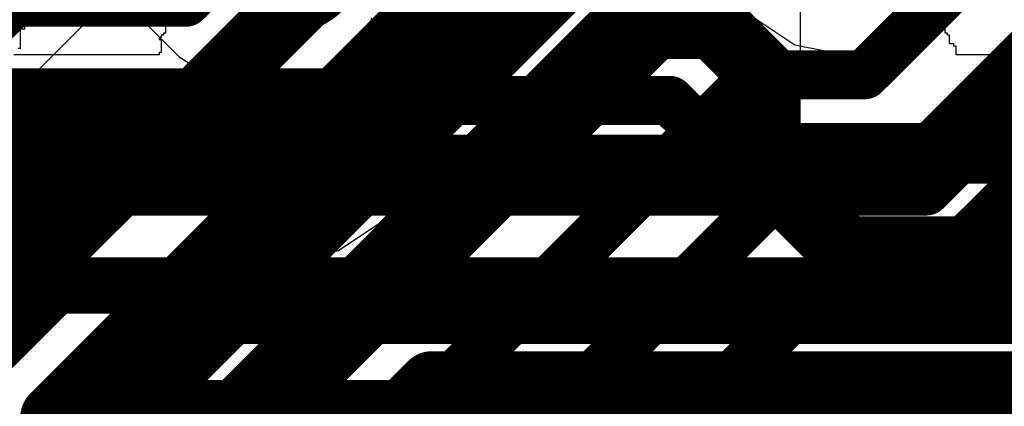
# Model space of a CAD drawing. Header units: millimetres. Extents: x -2 to 68, y -2 to 27.4.
# Tile 417 of 594: x 41.5 to 43.5, y 22.8 to 23.6. Entities that reach past the tile are written whole.
import ezdxf

# ---------------------------------------------------------------- set-up
doc = ezdxf.new("R2010")
doc.units = ezdxf.units.MM
for name, color, linetype in [('BottomLayer', 5, 'Continuous'), ('BottomSolder', 6, 'Continuous'), ('Mechanical88', 56, 'Continuous'), ('MidLayer1', 16, 'Continuous'), ('MidLayer2', 76, 'Continuous'), ('MidLayer3', 90, 'Continuous'), ('MidLayer4', 156, 'Continuous'), ('MidLayer5', 130, 'Continuous'), ('MidLayer6', 216, 'Continuous'), ('MidLayer7', 6, 'Continuous'), ('MidLayer8', 54, 'Continuous'), ('MultiLayer', 9, 'Continuous'), ('TopLayer', 1, 'Continuous'), ('TopOverlay', 2, 'Continuous')]:
    doc.layers.add(name, color=color, linetype=linetype)

# ---------------------------------------------------------------- blocks, each defined once
blk = doc.blocks.new('TP_0_8MM_B_79')
at = {"layer": 'BottomLayer', "const_width": 0.4001}
blk.add_lwpolyline([(-0.2, 0, 1), (0.2, 0, 1)], format="xyb", close=True, dxfattribs=at)
at = {"layer": 'BottomSolder', "const_width": 0.45}
blk.add_lwpolyline([(-0.225, 0, 1), (0.225, 0, 1)], format="xyb", close=True, dxfattribs=at)

msp = doc.modelspace()

# ---------------------------------------------------------------- linework, layer by layer
at = {"layer": 'BottomLayer'}
for p, q in [((41.8954, 21.4391), (43.2776, 22.8213)), ((43.2776, 22.8213), (43.3928, 22.8213)), ((43.3928, 22.8213), (43.437, 22.83)), ((43.437, 22.83), (43.4995, 22.713))]:
    msp.add_line(p, q, dxfattribs=at)
at = {"layer": 'BottomLayer', "const_width": 0.1}
for points in [[(43.2272, 23.4762), (43.7696, 24.0186)], [(41.3838, 22.4193), (42.8406, 23.8762)], [(43.31, 23.2762), (43.8525, 23.8186)], [(41.4666, 22.2193), (42.9235, 23.6762)], [(43.3928, 23.0762), (43.8635, 23.5468)], [(41.5495, 22.0193), (43.0063, 23.4762)], [(43.0063, 23.4762), (43.2272, 23.4762)], [(41.6323, 21.8193), (43.0891, 23.2762)], [(43.0891, 23.2762), (43.31, 23.2762)], [(41.7152, 21.6193), (43.172, 23.0762)], [(43.172, 23.0762), (43.3928, 23.0762)]]:
    msp.add_lwpolyline(points, dxfattribs=at)
at = {"layer": 'BottomLayer', "const_width": 0.05}
for points in [[(42.9813, 23.4762, 1), (43.0313, 23.4762, 1)], [(42.9813, 23.4762, 1), (43.0313, 23.4762, 1)], [(43.2022, 23.4762, 1), (43.2522, 23.4762, 1)], [(43.2022, 23.4762, 1), (43.2522, 23.4762, 1)], [(43.0641, 23.2762, 1), (43.1141, 23.2762, 1)], [(43.0641, 23.2762, 1), (43.1141, 23.2762, 1)], [(43.285, 23.2762, 1), (43.335, 23.2762, 1)], [(43.285, 23.2762, 1), (43.335, 23.2762, 1)], [(43.147, 23.0762, 1), (43.197, 23.0762, 1)], [(43.147, 23.0762, 1), (43.197, 23.0762, 1)], [(43.3678, 23.0762, 1), (43.4178, 23.0762, 1)], [(43.3678, 23.0762, 1), (43.4178, 23.0762, 1)]]:
    msp.add_lwpolyline(points, format="xyb", close=True, dxfattribs=at)
at = {"layer": 'Mechanical88', "const_width": 0.1}
msp.add_lwpolyline([(41.075, 23.1786), (41.6328, 23.1786)], dxfattribs=at)
at = {"layer": 'Mechanical88', "const_width": 0.05}
msp.add_lwpolyline([(41.6078, 23.1786, 1), (41.6578, 23.1786, 1)], format="xyb", close=True, dxfattribs=at)
at = {"layer": 'MidLayer1'}
for p, q in [((41.6421, 23.7025), (41.8309, 23.5137)), ((42.2563, 23.5137), (42.317, 23.6047)), ((42.9859, 23.6037), (43.0852, 23.5374)), ((43.3193, 23.5374), (43.4185, 23.6037)), ((43.0852, 23.5374), (43.2022, 23.5142)), ((43.2022, 23.5142), (43.3193, 23.5374)), ((41.8309, 23.5137), (41.9219, 23.453)), ((42.1653, 23.453), (42.2563, 23.5137)), ((41.9219, 23.453), (42.0292, 23.4316)), ((42.058, 23.4316), (42.1653, 23.453)), ((42.0292, 23.4316), (42.058, 23.4316))]:
    msp.add_line(p, q, dxfattribs=at)
at = {"layer": 'MidLayer1', "const_width": 0.15}
msp.add_lwpolyline([(41.983, 23.712, 1), (42.133, 23.712, 1)], format="xyb", close=True, dxfattribs=at)
at = {"layer": 'MidLayer2'}
for p, q in [((42.2386, 23.1732), (42.7865, 23.7211)), ((42.9859, 23.6037), (43.0852, 23.5374)), ((43.3193, 23.5374), (43.4185, 23.6037)), ((43.0852, 23.5374), (43.2022, 23.5142)), ((43.2022, 23.5142), (43.3193, 23.5374)), ((42.1559, 23.1179), (42.2386, 23.1732)), ((42.0583, 23.0985), (42.1559, 23.1179)), ((39.0316, 23.0985), (42.0583, 23.0985))]:
    msp.add_line(p, q, dxfattribs=at)
at = {"layer": 'MidLayer2', "const_width": 0.1}
for points in [[(42.0583, 23.3534), (43.1171, 24.4122)], [(38.5027, 23.3534), (42.0583, 23.3534)]]:
    msp.add_lwpolyline(points, dxfattribs=at)
at = {"layer": 'MidLayer2', "const_width": 0.05}
msp.add_lwpolyline([(42.0333, 23.3534, 1), (42.0833, 23.3534, 1)], format="xyb", close=True, dxfattribs=at)
msp.add_lwpolyline([(42.0333, 23.3534, 1), (42.0833, 23.3534, 1)], format="xyb", close=True, dxfattribs=at)
at = {"layer": 'MidLayer3'}
for p, q in [((41.6031, 23.7065), (41.6338, 23.5747)), ((41.6338, 23.5747), (40.5304, 22.4712))]:
    msp.add_line(p, q, dxfattribs=at)
at = {"layer": 'MidLayer3', "const_width": 0.14}
for points in [[(40.725, 22.2766), (42.8784, 24.43)], [(41.578, 22.777), (42.991, 24.19)], [(41.818, 22.6534), (42.7426, 23.578)], [(42.7426, 23.578), (42.921, 23.578)], [(42.921, 23.578), (43.027, 23.472)], [(43.027, 23.279), (43.027, 23.472)], [(43.4397, 23.1177), (43.607, 23.285)], [(43.027, 23.279), (43.1883, 23.1177)], [(43.1883, 23.1177), (43.4397, 23.1177)], [(42.058, 22.554), (42.347, 22.843)], [(42.347, 22.843), (43.839, 22.843)], [(41.578, 21.394), (41.578, 22.777)]]:
    msp.add_lwpolyline(points, dxfattribs=at)
at = {"layer": 'MidLayer3', "const_width": 0.07}
for points in [[(42.7076, 23.578, 1), (42.7776, 23.578, 1)], [(42.7076, 23.578, 1), (42.7776, 23.578, 1)], [(42.886, 23.578, 1), (42.956, 23.578, 1)], [(42.886, 23.578, 1), (42.956, 23.578, 1)], [(42.992, 23.472, 1), (43.062, 23.472, 1)], [(42.992, 23.472, 1), (43.062, 23.472, 1)], [(42.992, 23.279, 1), (43.062, 23.279, 1)], [(42.992, 23.279, 1), (43.062, 23.279, 1)], [(43.1533, 23.1177, 1), (43.2233, 23.1177, 1)], [(43.1533, 23.1177, 1), (43.2233, 23.1177, 1)], [(43.4047, 23.1177, 1), (43.4747, 23.1177, 1)], [(43.4047, 23.1177, 1), (43.4747, 23.1177, 1)], [(42.312, 22.843, 1), (42.382, 22.843, 1)], [(42.312, 22.843, 1), (42.382, 22.843, 1)], [(41.543, 22.777, 1), (41.613, 22.777, 1)], [(41.543, 22.777, 1), (41.613, 22.777, 1)]]:
    msp.add_lwpolyline(points, format="xyb", close=True, dxfattribs=at)
at = {"layer": 'MidLayer4'}
for p, q in [((42.9859, 23.6037), (43.0852, 23.5374)), ((43.3193, 23.5374), (43.4185, 23.6037)), ((43.0852, 23.5374), (43.2022, 23.5142)), ((43.2022, 23.5142), (43.3193, 23.5374))]:
    msp.add_line(p, q, dxfattribs=at)
at = {"layer": 'MidLayer5', "const_width": 0.1}
for points in [[(42.1553, 23.4393), (43.3811, 24.6651)], [(43.3524, 23.2393), (44.572, 24.459)], [(43.4352, 23.0393), (44.6549, 24.259)], [(39.6824, 23.4393), (42.1553, 23.4393)], [(39.5996, 23.2393), (43.3524, 23.2393)], [(39.5167, 23.0393), (43.4352, 23.0393)]]:
    msp.add_lwpolyline(points, dxfattribs=at)
at = {"layer": 'MidLayer5', "const_width": 0.05}
for points in [[(42.1303, 23.4393, 1), (42.1803, 23.4393, 1)], [(42.1303, 23.4393, 1), (42.1803, 23.4393, 1)], [(43.3274, 23.2393, 1), (43.3774, 23.2393, 1)], [(43.3274, 23.2393, 1), (43.3774, 23.2393, 1)], [(43.4102, 23.0393, 1), (43.4602, 23.0393, 1)], [(43.4102, 23.0393, 1), (43.4602, 23.0393, 1)]]:
    msp.add_lwpolyline(points, format="xyb", close=True, dxfattribs=at)
at = {"layer": 'MidLayer6', "const_width": 0.1}
for points in [[(41.8452, 23.624), (42.0088, 23.7877)], [(41.3213, 23.45), (41.4954, 23.624)], [(41.4954, 23.624), (41.8452, 23.624)], [(41.4042, 23.25), (41.5782, 23.424)], [(41.5782, 23.424), (42.8307, 23.424)], [(42.8307, 23.424), (42.9269, 23.3278)], [(42.9269, 23.3278), (44.4216, 23.3278)], [(39.5508, 23.0393), (41.7675, 23.0393)], [(41.7675, 23.0393), (41.8291, 22.9778)], [(41.8291, 22.9778), (44.8048, 22.9778)], [(42.6307, 22.425), (42.9807, 22.775)], [(42.9807, 22.775), (45.1282, 22.775)]]:
    msp.add_lwpolyline(points, dxfattribs=at)
at = {"layer": 'MidLayer6', "const_width": 0.05}
for points in [[(41.4704, 23.624, 1), (41.5204, 23.624, 1)], [(41.4704, 23.624, 1), (41.5204, 23.624, 1)], [(41.8202, 23.624, 1), (41.8702, 23.624, 1)], [(41.8202, 23.624, 1), (41.8702, 23.624, 1)], [(41.5532, 23.424, 1), (41.6032, 23.424, 1)], [(41.5532, 23.424, 1), (41.6032, 23.424, 1)], [(42.8057, 23.424, 1), (42.8557, 23.424, 1)], [(42.8057, 23.424, 1), (42.8557, 23.424, 1)], [(42.9019, 23.3278, 1), (42.9519, 23.3278, 1)], [(42.9019, 23.3278, 1), (42.9519, 23.3278, 1)], [(41.7425, 23.0393, 1), (41.7925, 23.0393, 1)], [(41.7425, 23.0393, 1), (41.7925, 23.0393, 1)], [(41.8041, 22.9778, 1), (41.8541, 22.9778, 1)], [(41.8041, 22.9778, 1), (41.8541, 22.9778, 1)], [(42.9557, 22.775, 1), (43.0057, 22.775, 1)], [(42.9557, 22.775, 1), (43.0057, 22.775, 1)]]:
    msp.add_lwpolyline(points, format="xyb", close=True, dxfattribs=at)
at = {"layer": 'MidLayer7'}
for p, q in [((42.9859, 23.6037), (43.0852, 23.5374)), ((43.3193, 23.5374), (43.4185, 23.6037)), ((43.0852, 23.5374), (43.2022, 23.5142)), ((43.2022, 23.5142), (43.3193, 23.5374))]:
    msp.add_line(p, q, dxfattribs=at)
at = {"layer": 'MidLayer8'}
for p, q in [((42.9859, 23.6037), (43.0852, 23.5374)), ((43.3193, 23.5374), (43.4185, 23.6037)), ((43.0852, 23.5374), (43.2022, 23.5142)), ((43.2022, 23.5142), (43.3193, 23.5374))]:
    msp.add_line(p, q, dxfattribs=at)
at = {"layer": 'MultiLayer', "const_width": 0.15}
msp.add_lwpolyline([(41.983, 23.712, 1), (42.133, 23.712, 1)], format="xyb", close=True, dxfattribs=at)
at = {"layer": 'TopLayer'}
for points, const_width in [([(41.983, 23.712, 1), (42.133, 23.712, 1)], 0.15), ([(41.4566, 23.304, 1), (41.5066, 23.304, 1)], 0.05), ([(41.4566, 23.304, 1), (41.5066, 23.304, 1)], 0.05), ([(41.5721, 23.054, 1), (41.6221, 23.054, 1)], 0.05), ([(41.5721, 23.054, 1), (41.6221, 23.054, 1)], 0.05), ([(41.6969, 22.804, 1), (41.7469, 22.804, 1)], 0.05), ([(41.6969, 22.804, 1), (41.7469, 22.804, 1)], 0.05)]:
    msp.add_lwpolyline(points, format="xyb", close=True, dxfattribs=dict(at, const_width=const_width))
at = {"layer": 'TopLayer', "const_width": 0.1}
for points in [[(40.625, 22.4474), (41.4816, 23.304)], [(41.4816, 23.304), (47.75, 23.304)], [(40.875, 22.3319), (41.5971, 23.054)], [(41.5971, 23.054), (45.983, 23.054)], [(41.1441, 22.2262), (41.7219, 22.804)], [(41.7219, 22.804), (44.586, 22.804)]]:
    msp.add_lwpolyline(points, dxfattribs=at)
at = {"layer": 'TopOverlay'}
for p, q in [((42.8096, 23.517), (42.8096, 24.668)), ((43.0962, 23.8742), (43.0962, 23.517)), ((41.5175, 23.57), (41.5175, 23.5964)), ((41.8042, 23.6008), (41.8042, 23.5611)), ((42.523, 23.6008), (42.523, 23.57)), ((43.3828, 23.5788), (43.3828, 23.5964)), ((42.2231, 23.5876), (42.2231, 23.592)), ((42.2275, 23.5876), (42.2231, 23.5876)), ((42.2275, 23.5479), (42.2275, 23.5876)), ((43.3917, 23.5788), (43.3828, 23.5788)), ((43.3917, 23.5611), (43.3917, 23.5788)), ((41.5087, 23.5303), (41.5087, 23.57)), ((41.5087, 23.57), (41.5175, 23.57)), ((41.7998, 23.5567), (41.7953, 23.5567)), ((41.7953, 23.5567), (41.7953, 23.5523)), ((41.8042, 23.5611), (41.7998, 23.5611)), ((41.7998, 23.5611), (41.7998, 23.5567)), ((42.523, 23.57), (42.5318, 23.57)), ((42.5318, 23.57), (42.5318, 23.5656)), ((42.5318, 23.5656), (42.5362, 23.5656)), ((42.5362, 23.5656), (42.5362, 23.5391)), ((43.3961, 23.5611), (43.3917, 23.5611)), ((43.3961, 23.5567), (43.3961, 23.5611)), ((43.4005, 23.5567), (43.3961, 23.5567)), ((43.4005, 23.5391), (43.4005, 23.5567)), ((41.7953, 23.5523), (41.7909, 23.5523)), ((41.7909, 23.5523), (41.7909, 23.5479)), ((41.7909, 23.5479), (41.7953, 23.5479)), ((41.7953, 23.5479), (41.7953, 23.5215)), ((42.2363, 23.5479), (42.2275, 23.5479)), ((42.2363, 23.5391), (42.2363, 23.5479)), ((42.2407, 23.5391), (42.2363, 23.5391)), ((42.2407, 23.5347), (42.2407, 23.5391)), ((42.5362, 23.5391), (42.5318, 23.5391)), ((42.5318, 23.5391), (42.5318, 23.5347)), ((43.4093, 23.5391), (43.4005, 23.5391)), ((43.4093, 23.5347), (43.4093, 23.5391)), ((41.7909, 23.517), (41.4955, 23.517)), ((41.5043, 23.5303), (41.5087, 23.5303)), ((41.7953, 23.5215), (41.7909, 23.5215)), ((41.7909, 23.5215), (41.7909, 23.517)), ((42.2363, 23.5215), (42.2363, 23.5347)), ((42.2363, 23.5347), (42.2407, 23.5347)), ((42.2407, 23.5215), (42.2363, 23.5215)), ((42.2407, 23.517), (42.2407, 23.5215)), ((42.545, 23.517), (42.2407, 23.517)), ((42.5318, 23.5347), (42.5362, 23.5347)), ((42.5362, 23.5347), (42.5362, 23.5303)), ((42.5362, 23.5303), (42.5406, 23.5303)), ((42.5406, 23.5303), (42.5406, 23.5259)), ((42.5406, 23.5259), (42.545, 23.5259)), ((42.545, 23.5259), (42.545, 23.517)), ((43.0962, 23.517), (42.8096, 23.517)), ((43.4137, 23.5347), (43.4093, 23.5347)), ((43.4137, 23.517), (43.4137, 23.5347)), ((43.7533, 23.517), (43.4137, 23.517))]:
    msp.add_line(p, q, dxfattribs=at)

# ---------------------------------------------------------------- block references
at = {"rotation": 180}
msp.add_blockref('TP_0_8MM_B_79', (41.075, 23.1786), dxfattribs=at)

doc.saveas('drawing.dxf')
